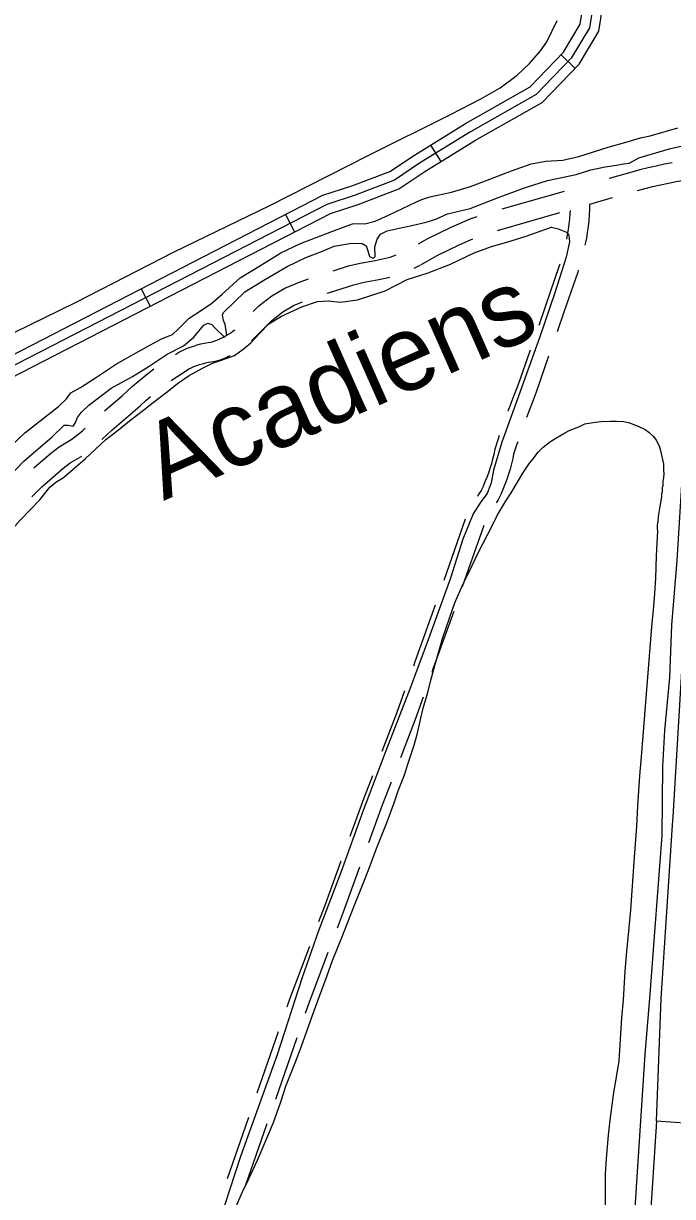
# Model space of a CAD drawing. Extents: x 3419139 to 3457078, y 540382 to 565875.
# Drawn here: x 3448373 to 3449373, y 558183 to 559989 of the extents above; entities that cross this region are included whole.
import ezdxf

# ---------------------------------------------------------------- set-up
doc = ezdxf.new("R2010")
doc.units = 0
for name, color, linetype in [('V-DTCH-CNTR', 7, 'Continuous'), ('V-RIVR-IDEN', 7, 'Continuous'), ('V-ROAD-CNTR', 7, 'Continuous'), ('V-SITE-VEGE', 7, 'Continuous'), ('V-TOPO-SHOR', 7, 'Continuous')]:
    doc.layers.add(name, color=color, linetype=linetype)

msp = doc.modelspace()

# ---------------------------------------------------------------- linework, layer by layer
at = {"layer": 'V-DTCH-CNTR'}
for points in [[(3449348.1, 558298.6), (3449355.3, 558487.7), (3449372.7, 558754.4), (3449373.4, 558767), (3449389.3, 559034.5), (3449411.2, 559379.1), (3449432, 559636.1)], [(3449348.1, 558298.6), (3449331.4, 558045.7)], [(3450054.8, 558252.9), (3449747.5, 558277.8), (3449398.4, 558295.2), (3449348.1, 558298.6)]]:
    msp.add_lwpolyline(points, dxfattribs=at)
at = {"layer": 'V-ROAD-CNTR'}
for p, q in [((3449200.9, 559940.5), (3449222.4, 559919.6)), ((3448999.8, 559801.6), (3449015.5, 559776.1)), ((3448776.6, 559694.6), (3448790.3, 559667.9)), ((3448974.5, 559612), (3448983.9, 559616.4)), ((3448554.3, 559580.2), (3448568, 559553.5)), ((3449053.4, 559225.3), (3449020.4, 559130.9)), ((3449081.8, 559215.7), (3449048.8, 559121.3)), ((3448765.3, 558436.3), (3448732.5, 558341.9)), ((3448793.7, 558426.7), (3448761, 558332.2))]:
    msp.add_line(p, q, dxfattribs=at)
for points in [[(3449325.2, 560903), (3449337.7, 560851.7), (3449329, 560663.6), (3449324.8, 560567.1), (3449305.8, 560482.1), (3449295.7, 560448.5), (3449277.8, 560336.6), (3449268.6, 560206.1), (3449257.1, 560060.4), (3449244.7, 559982.3), (3449216.7, 559935.3), (3449162.4, 559879.3), (3449061.2, 559821.8), (3448983, 559773.6), (3448944.1, 559747.5), (3448883.7, 559724.5), (3448839.9, 559710.3), (3448309.6, 559437.4), (3448129.9, 559343.5), (3448068.6, 559314.6), (3447996.7, 559298.9), (3447801.3, 559301.2), (3447411.9, 559298.3), (3447018, 559297.9)], [(3447017.8, 559312.9), (3447411.8, 559313.3), (3447801.4, 559316.2), (3447995.2, 559313.9), (3448063.8, 559328.9), (3448123.2, 559356.9), (3448302.7, 559450.7), (3448834.1, 559724.2), (3448878.7, 559738.7), (3448937.1, 559760.9), (3448974.9, 559786.2), (3449053.6, 559834.7), (3449153.1, 559891.3), (3449204.8, 559944.5), (3449230.3, 559987.5), (3449242.2, 560062.2), (3449253.6, 560207.2), (3449262.9, 560338.3), (3449281.1, 560451.9), (3449291.3, 560485.9), (3449309.9, 560569.1), (3449314, 560664.3), (3449322.6, 560850.2), (3449314.8, 560882.4)], [(3447018.2, 559282.9), (3447411.9, 559283.3), (3447801.3, 559286.2), (3447998.3, 559283.9), (3448073.5, 559300.3), (3448136.6, 559330), (3448316.5, 559424), (3448845.7, 559696.4), (3448888.6, 559710.3), (3448951, 559734.1), (3448991.1, 559761), (3449068.9, 559808.9), (3449171.7, 559867.3), (3449228.7, 559926.1), (3449259.1, 559977.1), (3449272, 560058.7), (3449283.6, 560204.9), (3449292.7, 560334.9), (3449310.4, 560445.2), (3449320.3, 560478.3), (3449339.7, 560565.2), (3449344, 560662.9), (3449352.8, 560853.1), (3449343.8, 560890.1)], [(3449371.8, 559774.3), (3449360.2, 559772), (3449347.5, 559769.3), (3449334.9, 559766.4), (3449322.3, 559763.3), (3449309.8, 559759.9), (3449274.9, 559750)], [(3449416, 559751), (3449415.2, 559750.9), (3449402.9, 559749.1), (3449390.6, 559747.2), (3449378.4, 559745), (3449366.2, 559742.6), (3449354, 559740), (3449341.9, 559737.2), (3449329.8, 559734.2), (3449318.1, 559731.1)], [(3449110.1, 559703.2), (3449144.6, 559713.3), (3449206.3, 559730.7)], [(3449279.6, 559720.2), (3449244.6, 559710.3), (3449244.9, 559703.5), (3449244.4, 559693.9), (3449243.6, 559684.9), (3449242.6, 559676), (3449241.3, 559667.1), (3449239.9, 559658.2), (3449238.2, 559649.4), (3449237.7, 559647.3)], [(3448981.3, 559649.6), (3448994.8, 559657.4), (3449031.5, 559675.4), (3449060.9, 559687.9), (3449071.9, 559691.6)], [(3449103, 559669.8), (3449152.9, 559684.5), (3449199.1, 559697.5)], [(3449214.7, 559700.8), (3449214.4, 559696.1), (3449213.7, 559687.9), (3449212.8, 559679.7), (3449211.7, 559671.6), (3449210.4, 559663.5), (3449209.1, 559656.9)], [(3448985.1, 559617), (3449009, 559631), (3449044, 559648.1), (3449065.1, 559657.1)], [(3448850, 559608), (3448873.4, 559615.5), (3448891.3, 559619.7), (3448914.5, 559623.8), (3448937.9, 559628.9), (3448946.7, 559632.5)], [(3449198.9, 559618.3), (3449198, 559615.7), (3449177, 559554.2), (3449166.5, 559523.7)], [(3448726.8, 559545.4), (3448735.6, 559554.2), (3448755.3, 559569.5), (3448775.3, 559581.4), (3448796.4, 559590.1), (3448812.1, 559595.4)], [(3448840.5, 559573.3), (3448844.2, 559574.6), (3448881.5, 559586.5), (3448897.4, 559590.3), (3448920.2, 559594.4), (3448937.2, 559598)], [(3449227.3, 559608.7), (3449226.5, 559606.1), (3449205.4, 559544.4), (3449194.9, 559514.1)], [(3448724, 559500.2), (3448736.5, 559512.7), (3448755.4, 559531.6), (3448772.2, 559544.7), (3448788.8, 559554.5), (3448802.7, 559560.2)], [(3448607, 559479.3), (3448613.1, 559483.1), (3448618.8, 559485.9), (3448624.1, 559488.2), (3448629.5, 559490.3), (3448635, 559492.1), (3448640.5, 559493.8), (3448646.1, 559495.3), (3448651.7, 559496.5), (3448657.4, 559497.5), (3448661.7, 559498.1), (3448665.1, 559499.2), (3448669.2, 559500.6), (3448673.3, 559502.2), (3448677.3, 559504), (3448681.2, 559505.9), (3448685, 559508.1), (3448688.8, 559510.3), (3448692.4, 559512.7), (3448696, 559515.3), (3448698.4, 559517.2)], [(3449153.4, 559485.9), (3449134.5, 559431.5), (3449128.2, 559415.8), (3449122, 559399.6), (3449119.1, 559392)], [(3448600.3, 559438.9), (3448601.9, 559440), (3448610.5, 559445.9), (3448619.2, 559451.6), (3448627.5, 559456.8), (3448631.2, 559458.6), (3448635.5, 559460.4), (3448639.8, 559462.1), (3448644.2, 559463.6), (3448648.6, 559464.9), (3448653.1, 559466.1), (3448657.6, 559467.1), (3448662.2, 559467.9), (3448668.2, 559468.8), (3448674.4, 559470.6), (3448679.7, 559472.5), (3448684.9, 559474.6), (3448690.1, 559476.9), (3448691.3, 559477.5)], [(3449181.8, 559476.3), (3449162.6, 559421), (3449156.2, 559404.9), (3449150.1, 559389), (3449147.6, 559382.3)], [(3448497.6, 559392.3), (3448525.1, 559415.6), (3448532.7, 559422.8), (3448541, 559430.3), (3448549.4, 559437.5), (3448558, 559444.6), (3448566.7, 559451.4), (3448573.9, 559456.8)], [(3448493.5, 559348.4), (3448509.1, 559362.8), (3448545, 559393.2), (3448553, 559400.7), (3448560.8, 559407.7), (3448568.6, 559414.4)], [(3448389, 559304.5), (3448414.5, 559326.8), (3448427.8, 559337.1), (3448447.3, 559348.5), (3448463.7, 559361.7), (3448467.8, 559365.6)], [(3449105.7, 559354.3), (3449104.5, 559350.7), (3449098.8, 559333.5), (3449097.1, 559325.1), (3449095.4, 559317.9), (3449093.5, 559310.7), (3449091.3, 559303.6), (3449089, 559296.6), (3449086.4, 559289.6), (3449083.6, 559282.8), (3449080.7, 559276), (3449077.8, 559269.9), (3449073.3, 559262.9), (3449072, 559260.6)], [(3449134.1, 559344.7), (3449132.9, 559341.1), (3449127.8, 559325.7), (3449126.4, 559318.7), (3449124.5, 559310.6), (3449122.3, 559302.5), (3449119.9, 559294.6), (3449117.3, 559286.7), (3449114.4, 559278.9), (3449111.3, 559271.1), (3449108, 559263.5), (3449104.1, 559255.4), (3449101.1, 559250.7)], [(3448385.6, 559259.9), (3448401.1, 559275.1), (3448433.6, 559303.6), (3448444.7, 559312.2), (3448462.8, 559322.8)], [(3449007.2, 559093.2), (3448975.8, 559006), (3448973.4, 558999.1)], [(3449035.6, 559083.5), (3449004.1, 558995.9), (3449001.8, 558989.4)], [(3448960, 558961.4), (3448948.1, 558927.7), (3448925, 558867.7)], [(3448988.4, 558951.7), (3448976.2, 558917.3), (3448953.4, 558858.1)], [(3448910.6, 558830.4), (3448897.3, 558795.9), (3448875.7, 558736.7)], [(3448939, 558820.8), (3448925.4, 558785.4), (3448904.1, 558727.1)], [(3448861.9, 558699.1), (3448837, 558630.9), (3448827.4, 558605.3)], [(3448890.3, 558689.5), (3448865.1, 558620.4), (3448855.8, 558595.7)], [(3448813.3, 558567.8), (3448782, 558484.7), (3448778.4, 558474.1)], [(3448841.7, 558558.2), (3448810.3, 558474.5), (3448806.8, 558464.5)], [(3448719.4, 558304.1), (3448718.9, 558302.6), (3448686.4, 558209.7)], [(3448747.9, 558294.4), (3448747.3, 558292.8), (3448714.9, 558200)]]:
    msp.add_lwpolyline(points, dxfattribs=at)
at = {"layer": 'V-SITE-VEGE'}
for points in [[(3449135.3, 559284.9), (3449142, 559296.6), (3449152.4, 559311.6), (3449155.8, 559316.1), (3449165.8, 559328.8), (3449173.3, 559336.3), (3449184.8, 559345), (3449193.1, 559350.2), (3449205.4, 559357.7), (3449213.6, 559361.9), (3449228.2, 559367.9), (3449237.5, 559372.1), (3449253.6, 559374.7), (3449262.9, 559375.9), (3449277.1, 559376.3), (3449286.1, 559376.3), (3449297.7, 559376), (3449306.3, 559373.8), (3449320.6, 559368.2), (3449330.3, 559363.4), (3449335.9, 559359.7), (3449343.4, 559353), (3449347.2, 559347.4), (3449352.1, 559338.4), (3449354, 559331.3), (3449358.5, 559310), (3449358.9, 559300.6)], [(3449358.9, 559300.6), (3449359, 559295.8), (3449358.6, 559289.4), (3449357.9, 559284.2), (3449357.5, 559276.7), (3449356.8, 559274.4), (3449356.4, 559267.7), (3449355.7, 559264.3), (3449355.7, 559259.8), (3449355, 559257.2), (3449354.2, 559250.9), (3449353.1, 559244.9), (3449350.6, 559229.5), (3449349.9, 559222), (3449349.1, 559216.8), (3449348.8, 559210.1), (3449349.2, 559207.1), (3449348.5, 559188.4), (3449347.4, 559168.9), (3449346.4, 559134.5), (3449345, 559111.3), (3449342.8, 559085.8), (3449340.3, 559060), (3449330.2, 558937.3), (3449324.1, 558859.8), (3449321.6, 558830.3), (3449318.4, 558783.9), (3449317, 558752.1), (3449313.4, 558704.9), (3449308.1, 558624.1), (3449304.8, 558591.2), (3449301.9, 558559.7), (3449299, 558529.8), (3449296.5, 558485.3), (3449294, 558457.6), (3449291.5, 558416), (3449289.7, 558391.7), (3449284.3, 558357.3), (3449282.4, 558346.4), (3449276.2, 558300), (3449273.7, 558277.2), (3449270.4, 558241.3), (3449269, 558217.3), (3449268.7, 558183.6), (3449269, 558111.8)], [(3448697.2, 558160.4), (3448710.2, 558190), (3448720.2, 558209.9), (3448733.2, 558238.7), (3448740.6, 558255.6), (3448750.7, 558279.6), (3448758.1, 558296.4), (3448769.2, 558328.6), (3448777, 558352.6), (3448791.5, 558388.6), (3448801.1, 558414), (3448817.4, 558460.5), (3448828.9, 558491.2), (3448840.4, 558523), (3448848.9, 558545.9), (3448863, 558581.5), (3448881.9, 558628.7), (3448896, 558664.6), (3448904.9, 558686.7), (3448916.8, 558718.6), (3448925, 558739.2), (3448933.1, 558759.4), (3448943.9, 558788.6), (3448950.2, 558807), (3448959.5, 558832.1), (3448965.4, 558850), (3448974.3, 558875.9), (3448979.5, 558893.9), (3448985, 558918.9), (3448988.7, 558934.7), (3448995.7, 558958.6), (3448999.8, 558975.5), (3449006.4, 559000.2), (3449019, 559043.3), (3449034.2, 559088.2), (3449037.5, 559096.8), (3449049.4, 559124.9), (3449059.1, 559144.4), (3449073.2, 559173.6), (3449095.1, 559216.3), (3449102.5, 559231.3), (3449115.2, 559252.7), (3449123.8, 559266.2), (3449135.3, 559284.9)]]:
    msp.add_lwpolyline(points, dxfattribs=at)
at = {"layer": 'V-TOPO-SHOR'}
for points in [[(3447055.2, 559324.4), (3447319.6, 559324.9), (3447563.1, 559327.4), (3447742.4, 559328), (3447966.9, 559333.9), (3447989.9, 559335.9), (3448012.3, 559342.6), (3448045.4, 559355.5), (3448098.9, 559384.5), (3448235.6, 559452.1), (3448333.7, 559501.4), (3448454.1, 559559.5), (3448605, 559637.1), (3448752.5, 559708.7), (3448902.7, 559785), (3449030.6, 559848.5), (3449078.6, 559873.5), (3449107.1, 559889.7), (3449133.4, 559909.3), (3449152.4, 559926.9), (3449169.3, 559946.5), (3449178.8, 559960.7), (3449195.1, 559993.2)], [(3448341.7, 559326.9), (3448374.8, 559358.6), (3448426.9, 559399.2), (3448439.1, 559410.7), (3448445.9, 559420.1), (3448460.8, 559428.2), (3448483.8, 559443.1), (3448516.3, 559464.7), (3448563, 559491.1), (3448585.3, 559503.2), (3448602.2, 559510), (3448611, 559518.1), (3448627.9, 559535), (3448646.9, 559547.1), (3448663.1, 559558), (3448678.7, 559572.1), (3448706.4, 559597.2), (3448735.5, 559614.7), (3448769.4, 559635.7), (3448799.8, 559649.8), (3448847.8, 559668.7), (3448879.6, 559680.2), (3448888.4, 559680.9), (3448898.6, 559680.2), (3448914.8, 559684.3), (3448935.1, 559693.7), (3448978.4, 559714), (3448986.5, 559718), (3448998.7, 559722.1), (3449031.9, 559728.8), (3449061.6, 559737.6), (3449091.4, 559749.1), (3449124.6, 559761.9), (3449155, 559772.7), (3449177.3, 559776.7), (3449203.7, 559778.1), (3449228.1, 559784.1), (3449273.4, 559798.3), (3449302.5, 559806.4), (3449323.4, 559812.5), (3449338.3, 559815.9), (3449380.9, 559828)], [(3448351.1, 559291.7), (3448373.4, 559314.7), (3448416.8, 559352.5), (3448435.7, 559370.1), (3448441.8, 559370.1), (3448449.2, 559368.7), (3448452.6, 559373.4), (3448456, 559382.2), (3448462.1, 559390.3), (3448473.6, 559401.2), (3448508.1, 559427.5), (3448540.6, 559445.1), (3448565, 559459.9), (3448594.1, 559479.5), (3448619.1, 559492.4), (3448635.3, 559505.9), (3448650.9, 559524.1), (3448657, 559527.5), (3448663.1, 559525.5), (3448669.2, 559518.7), (3448680.7, 559507.2), (3448682.7, 559505.9), (3448686.1, 559509.2), (3448683.4, 559525.5), (3448680.7, 559531.6), (3448679.3, 559539.7), (3448680.7, 559543.7), (3448713.8, 559575.5), (3448745.7, 559595.1), (3448778.8, 559614.7), (3448807.9, 559628.2), (3448833.6, 559638.3), (3448851.2, 559645.7), (3448878.3, 559650.5), (3448894.5, 559649.8), (3448900.6, 559646.4), (3448903.3, 559638.9), (3448906, 559630.2), (3448910, 559628.1), (3448912.7, 559628.1), (3448914.8, 559630.1), (3448914.1, 559645), (3448917.5, 559656.5), (3448922.9, 559664.6), (3448933.1, 559669.4), (3448951.3, 559673.4), (3448971, 559677.5), (3448993.3, 559682.8), (3449008.2, 559687.6), (3449025.8, 559695.7), (3449060.9, 559703.8), (3449105.6, 559721.3), (3449146.2, 559736.2), (3449180, 559747), (3449224, 559756.4), (3449247, 559763.2), (3449268.6, 559767.9), (3449286.2, 559770.6), (3449297, 559772.6), (3449305.8, 559773.9), (3449312.6, 559777.3), (3449320.7, 559782), (3449369.4, 559796.2), (3449399.9, 559803)], [(3449295.6, 557805.7), (3449299.7, 557858.4), (3449308, 558013.3), (3449314.1, 558148.6), (3449319.6, 558236.5), (3449330.6, 558401.5), (3449338.1, 558494.2), (3449345.6, 558597), (3449356.5, 558738.3), (3449357.9, 558844.5), (3449360.7, 558900), (3449368.2, 558981.8), (3449371.6, 559062.3), (3449379.8, 559161.8), (3449388.7, 559303.8), (3449396.9, 559428.2), (3449401.7, 559499.3), (3449407.1, 559564.9), (3449409.9, 559643.3), (3449413.3, 559673.1), (3449422.8, 559717.7), (3449436.4, 559752.2)], [(3448434.6, 559289.9), (3448467.8, 559318.3), (3448499.6, 559348), (3448519.2, 559362.9), (3448536.2, 559377.1), (3448555.8, 559391.9), (3448570.7, 559403.4), (3448594.4, 559421.7), (3448609.9, 559434.5), (3448628.2, 559446.7), (3448648.5, 559458.1), (3448664.1, 559465.6), (3448676.2, 559469.6), (3448685, 559473), (3448697.9, 559477.7), (3448711.4, 559487.2), (3448722.9, 559497.3), (3448736.5, 559511.5), (3448750.7, 559526.4), (3448770.3, 559537.9), (3448801.4, 559552.7), (3448825.8, 559560.8), (3448842, 559561.5), (3448861, 559559.5), (3448887.3, 559563.5), (3448930, 559577), (3448963.8, 559594.6), (3448996.3, 559604.7), (3449030.8, 559618.2), (3449067.3, 559635.7), (3449093.7, 559645.2), (3449117.4, 559651.9), (3449147.1, 559661.4), (3449168.8, 559668.8), (3449186.4, 559674.9), (3449196.5, 559672.8), (3449209.4, 559667.4), (3449212.8, 559662.7), (3449214.1, 559652.5), (3449208.7, 559628.9), (3449191.1, 559574.1), (3449168, 559506.5), (3449130.7, 559402.3), (3449109.7, 559344.2), (3449096.8, 559300.9), (3449093.4, 559281.3), (3449087.3, 559265.1), (3449077.2, 559252.2), (3449065.7, 559234), (3449049.4, 559194.7), (3449030.4, 559134.6), (3448996.5, 559041.2), (3448966.7, 558961.4), (3448933.5, 558875.6), (3448896.3, 558776.8), (3448861.7, 558681.5), (3448827.1, 558591.6), (3448802.1, 558519.9), (3448763.4, 558400.9), (3448707.2, 558244), (3448666.5, 558120.2)], [(3448333.8, 559186.5), (3448368.3, 559224.3), (3448398.1, 559255.4), (3448413.7, 559275), (3448422.5, 559282.4), (3448434.6, 559289.9)]]:
    msp.add_lwpolyline(points, dxfattribs=at)

# ---------------------------------------------------------------- texts
at = {"layer": 'V-RIVR-IDEN'}
msp.add_text('Acadiens', height=116, rotation=23.905, dxfattribs=at).set_placement((3448588.5, 559253.5))

doc.saveas('drawing.dxf')
